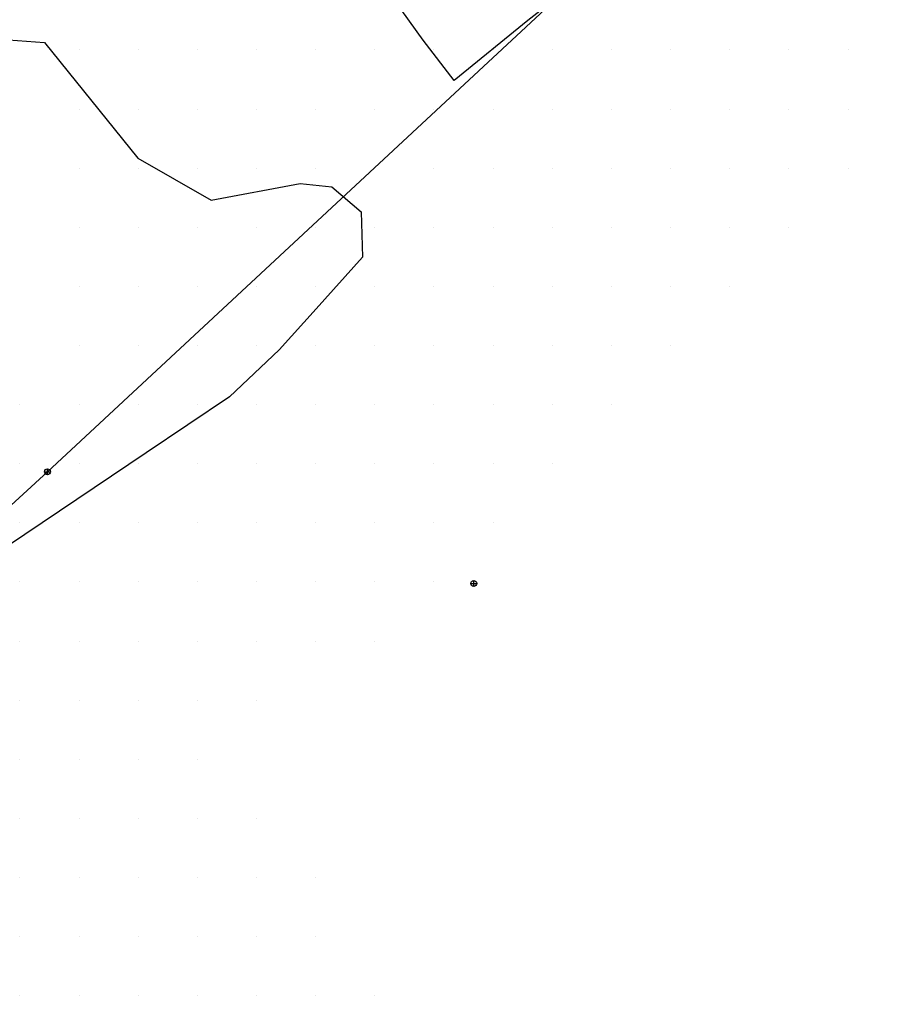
# Model space of a CAD drawing. Extents: x 1548934 to 1561348, y 809680 to 824075.
# Drawn here: x 1552080 to 1552226.1, y 810646.5 to 810815.1 of the extents above; entities that cross this region are included whole.
import ezdxf

# ---------------------------------------------------------------- set-up
doc = ezdxf.new("R2010")
doc.units = 0
for name, color, linetype in [('Default', 7, 'Continuous'), ('Exist DTM QL2 LIDAR Elevation Point', 7, 'Continuous'), ('Exist Vegetation Woods Line', 7, 'Continuous'), ('P_RDY_Dimension_Text', 7, 'Continuous')]:
    doc.layers.add(name, color=color, linetype=linetype)

# ---------------------------------------------------------------- blocks, each defined once
blk = doc.blocks.new('SurveyPointCell')
at = {"layer": 'Default'}
for p, q in [((-0.5, 0), (0.5, 0)), ((0, -0.5), (0, 0.5))]:
    blk.add_line(p, q, dxfattribs=at)
blk.add_circle((0, 0), 0.5, dxfattribs=at)

msp = doc.modelspace()

# ---------------------------------------------------------------- linework, layer by layer
at = {"layer": 'Exist DTM QL2 LIDAR Elevation Point'}
for p, q in [((1552090.03, 810810), (1552090.03, 810810)), ((1552100.03, 810810), (1552100.03, 810810)), ((1552110.03, 810810), (1552110.03, 810810)), ((1552120.03, 810810), (1552120.03, 810810)), ((1552130.03, 810810), (1552130.03, 810810)), ((1552140.03, 810810), (1552140.03, 810810)), ((1552150.03, 810810), (1552150.03, 810810)), ((1552160.03, 810810), (1552160.03, 810810)), ((1552170.03, 810810), (1552170.03, 810810)), ((1552180.03, 810810), (1552180.03, 810810)), ((1552190.03, 810810), (1552190.03, 810810)), ((1552200.03, 810810), (1552200.03, 810810)), ((1552210.04, 810810), (1552210.04, 810810)), ((1552220.04, 810810), (1552220.04, 810810)), ((1552090.03, 810799.99), (1552090.03, 810799.99)), ((1552100.03, 810799.99), (1552100.03, 810799.99)), ((1552110.03, 810799.99), (1552110.03, 810799.99)), ((1552120.03, 810799.99), (1552120.03, 810799.99)), ((1552130.03, 810799.99), (1552130.03, 810799.99)), ((1552140.03, 810799.99), (1552140.03, 810799.99)), ((1552150.03, 810799.99), (1552150.03, 810799.99)), ((1552160.03, 810799.99), (1552160.03, 810799.99)), ((1552170.03, 810799.99), (1552170.03, 810799.99)), ((1552180.03, 810799.99), (1552180.03, 810799.99)), ((1552190.03, 810799.99), (1552190.03, 810799.99)), ((1552200.03, 810799.99), (1552200.03, 810799.99)), ((1552210.04, 810799.99), (1552210.04, 810799.99)), ((1552220.04, 810799.99), (1552220.04, 810799.99)), ((1552090.03, 810789.99), (1552090.03, 810789.99)), ((1552100.03, 810789.99), (1552100.03, 810789.99)), ((1552110.03, 810789.99), (1552110.03, 810789.99)), ((1552120.03, 810789.99), (1552120.03, 810789.99)), ((1552130.03, 810789.99), (1552130.03, 810789.99)), ((1552140.03, 810789.99), (1552140.03, 810789.99)), ((1552150.03, 810789.99), (1552150.03, 810789.99)), ((1552160.03, 810789.99), (1552160.03, 810789.99)), ((1552170.03, 810789.99), (1552170.03, 810789.99)), ((1552180.03, 810789.99), (1552180.03, 810789.99)), ((1552190.03, 810789.99), (1552190.03, 810789.99)), ((1552200.03, 810789.99), (1552200.03, 810789.99)), ((1552210.04, 810789.99), (1552210.04, 810789.99)), ((1552220.04, 810789.99), (1552220.04, 810789.99)), ((1552090.03, 810779.99), (1552090.03, 810779.99)), ((1552100.03, 810779.99), (1552100.03, 810779.99)), ((1552110.03, 810779.99), (1552110.03, 810779.99)), ((1552120.03, 810779.99), (1552120.03, 810779.99)), ((1552130.03, 810779.99), (1552130.03, 810779.99)), ((1552140.03, 810779.99), (1552140.03, 810779.99)), ((1552150.03, 810779.99), (1552150.03, 810779.99)), ((1552160.03, 810779.99), (1552160.03, 810779.99)), ((1552170.03, 810779.99), (1552170.03, 810779.99)), ((1552180.03, 810779.99), (1552180.03, 810779.99)), ((1552190.03, 810779.99), (1552190.03, 810779.99)), ((1552200.03, 810779.99), (1552200.03, 810779.99)), ((1552210.04, 810779.99), (1552210.04, 810779.99)), ((1552090.03, 810769.99), (1552090.03, 810769.99)), ((1552100.03, 810769.99), (1552100.03, 810769.99)), ((1552110.03, 810769.99), (1552110.03, 810769.99)), ((1552120.03, 810769.99), (1552120.03, 810769.99)), ((1552130.03, 810769.99), (1552130.03, 810769.99)), ((1552140.03, 810769.99), (1552140.03, 810769.99)), ((1552150.03, 810769.99), (1552150.03, 810769.99)), ((1552160.03, 810769.99), (1552160.03, 810769.99)), ((1552170.03, 810769.99), (1552170.03, 810769.99)), ((1552180.03, 810769.99), (1552180.03, 810769.99)), ((1552190.03, 810769.99), (1552190.03, 810769.99)), ((1552200.03, 810769.99), (1552200.03, 810769.99)), ((1552090.03, 810759.99), (1552090.03, 810759.99)), ((1552100.03, 810759.99), (1552100.03, 810759.99)), ((1552110.03, 810759.99), (1552110.03, 810759.99)), ((1552120.03, 810759.99), (1552120.03, 810759.99)), ((1552130.03, 810759.99), (1552130.03, 810759.99)), ((1552140.03, 810759.99), (1552140.03, 810759.99)), ((1552150.03, 810759.99), (1552150.03, 810759.99)), ((1552160.03, 810759.99), (1552160.03, 810759.99)), ((1552170.03, 810759.99), (1552170.03, 810759.99)), ((1552180.03, 810759.99), (1552180.03, 810759.99)), ((1552190.03, 810759.99), (1552190.03, 810759.99)), ((1552080.03, 810749.99), (1552080.03, 810749.99)), ((1552090.03, 810749.99), (1552090.03, 810749.99)), ((1552100.03, 810749.99), (1552100.03, 810749.99)), ((1552110.03, 810749.99), (1552110.03, 810749.99)), ((1552120.03, 810749.99), (1552120.03, 810749.99)), ((1552130.03, 810749.99), (1552130.03, 810749.99)), ((1552140.03, 810749.99), (1552140.03, 810749.99)), ((1552150.03, 810749.99), (1552150.03, 810749.99)), ((1552160.03, 810749.99), (1552160.03, 810749.99)), ((1552170.03, 810749.99), (1552170.03, 810749.99)), ((1552180.03, 810749.99), (1552180.03, 810749.99)), ((1552080.03, 810739.99), (1552080.03, 810739.99)), ((1552090.03, 810739.99), (1552090.03, 810739.99)), ((1552100.03, 810739.99), (1552100.03, 810739.99)), ((1552110.03, 810739.99), (1552110.03, 810739.99)), ((1552120.03, 810739.99), (1552120.03, 810739.99)), ((1552130.03, 810739.99), (1552130.03, 810739.99)), ((1552140.03, 810739.99), (1552140.03, 810739.99)), ((1552150.03, 810739.99), (1552150.03, 810739.99)), ((1552160.03, 810739.99), (1552160.03, 810739.99)), ((1552170.03, 810739.99), (1552170.03, 810739.99)), ((1552080.03, 810729.99), (1552080.03, 810729.99)), ((1552090.03, 810729.99), (1552090.03, 810729.99)), ((1552100.03, 810729.99), (1552100.03, 810729.99)), ((1552110.03, 810729.99), (1552110.03, 810729.99)), ((1552120.03, 810729.99), (1552120.03, 810729.99)), ((1552130.03, 810729.99), (1552130.03, 810729.99)), ((1552140.03, 810729.99), (1552140.03, 810729.99)), ((1552150.03, 810729.99), (1552150.03, 810729.99)), ((1552160.03, 810729.99), (1552160.03, 810729.99)), ((1552080.03, 810719.99), (1552080.03, 810719.99)), ((1552090.03, 810719.99), (1552090.03, 810719.99)), ((1552100.03, 810719.99), (1552100.03, 810719.99)), ((1552110.03, 810719.99), (1552110.03, 810719.99)), ((1552120.03, 810719.99), (1552120.03, 810719.99)), ((1552130.03, 810719.99), (1552130.03, 810719.99)), ((1552140.03, 810719.99), (1552140.03, 810719.99)), ((1552150.03, 810719.99), (1552150.03, 810719.99)), ((1552080.03, 810709.99), (1552080.03, 810709.99)), ((1552090.03, 810709.99), (1552090.03, 810709.99)), ((1552100.03, 810709.99), (1552100.03, 810709.99)), ((1552110.03, 810709.99), (1552110.03, 810709.99)), ((1552120.03, 810709.99), (1552120.03, 810709.99)), ((1552130.03, 810709.99), (1552130.03, 810709.99)), ((1552140.03, 810709.99), (1552140.03, 810709.99)), ((1552080.03, 810699.99), (1552080.03, 810699.99)), ((1552090.03, 810699.99), (1552090.03, 810699.99)), ((1552100.03, 810699.99), (1552100.03, 810699.99)), ((1552110.03, 810699.99), (1552110.03, 810699.99)), ((1552120.03, 810699.99), (1552120.03, 810699.99)), ((1552080.03, 810689.99), (1552080.03, 810689.99)), ((1552090.03, 810689.99), (1552090.03, 810689.99)), ((1552100.03, 810689.99), (1552100.03, 810689.99)), ((1552110.03, 810689.99), (1552110.03, 810689.99)), ((1552080.03, 810679.99), (1552080.03, 810679.99)), ((1552090.03, 810679.99), (1552090.03, 810679.99)), ((1552100.03, 810679.99), (1552100.03, 810679.99)), ((1552110.03, 810679.99), (1552110.03, 810679.99)), ((1552120.03, 810679.99), (1552120.03, 810679.99)), ((1552080.03, 810669.98), (1552080.03, 810669.98)), ((1552090.03, 810669.98), (1552090.03, 810669.98)), ((1552100.03, 810669.98), (1552100.03, 810669.98)), ((1552110.03, 810669.98), (1552110.03, 810669.98)), ((1552120.03, 810669.98), (1552120.03, 810669.98)), ((1552130.03, 810669.98), (1552130.03, 810669.98)), ((1552080.03, 810659.98), (1552080.03, 810659.98)), ((1552090.03, 810659.98), (1552090.03, 810659.98)), ((1552100.03, 810659.98), (1552100.03, 810659.98)), ((1552110.03, 810659.98), (1552110.03, 810659.98)), ((1552120.03, 810659.98), (1552120.03, 810659.98)), ((1552130.03, 810659.98), (1552130.03, 810659.98)), ((1552080.03, 810649.98), (1552080.03, 810649.98)), ((1552090.03, 810649.98), (1552090.03, 810649.98)), ((1552100.03, 810649.98), (1552100.03, 810649.98)), ((1552110.03, 810649.98), (1552110.03, 810649.98)), ((1552120.03, 810649.98), (1552120.03, 810649.98)), ((1552130.03, 810649.98), (1552130.03, 810649.98)), ((1552140.03, 810649.98), (1552140.03, 810649.98))]:
    msp.add_line(p, q, dxfattribs=at)
at = {"layer": 'Exist Vegetation Woods Line'}
for points in [[(1552241.59, 810878.25), (1552222.46, 810859.21), (1552205.64, 810846.32), (1552186.14, 810828.37), (1552178.3, 810824.68), (1552165.88, 810814.94), (1552153.45, 810804.81), (1552148.23, 810811.64), (1552131.9, 810834.35), (1552119.7, 810845.52), (1552116.97, 810853.8), (1552121.54, 810858.46), (1552130.98, 810863.89), (1552138.42, 810874.76), (1552147.23, 810882.71), (1552156.64, 810890.33), (1552169.57, 810902.73), (1552175.55, 810913.04), (1552187.81, 810916.05), (1552193.19, 810926.1), (1552204.42, 810937.03), (1552215.46, 810952.05), (1552224.64, 810965.02), (1552232.24, 810972.85)], [(1552045.03, 810794.29), (1552054.43, 810799.1), (1552065.11, 810806.48), (1552073.48, 810812.01), (1552084.17, 810811.24), (1552099.97, 810791.68), (1552112.34, 810784.59), (1552127.4, 810787.37), (1552132.74, 810786.8), (1552137.74, 810782.58), (1552137.96, 810774.91), (1552130.14, 810766.2), (1552123.88, 810759.23), (1552115.47, 810751.29), (1552101.36, 810741.84), (1552069.06, 810720.13)]]:
    msp.add_lwpolyline(points, dxfattribs=at)
at = {"layer": 'P_RDY_Dimension_Text'}
msp.add_lwpolyline([(1551965.5, 810632.11), (1552023.01, 810682.06), (1552084.68, 810738.63), (1552193.61, 810840.02), (1552259.71, 810895.1), (1552343.35, 810965.68)], dxfattribs=at)

# ---------------------------------------------------------------- block references
at = {"layer": 'Default'}
for p in [(1552084.68, 810738.63), (1552156.76, 810719.73)]:
    msp.add_blockref('SurveyPointCell', p, dxfattribs=at)

doc.saveas('drawing.dxf')
